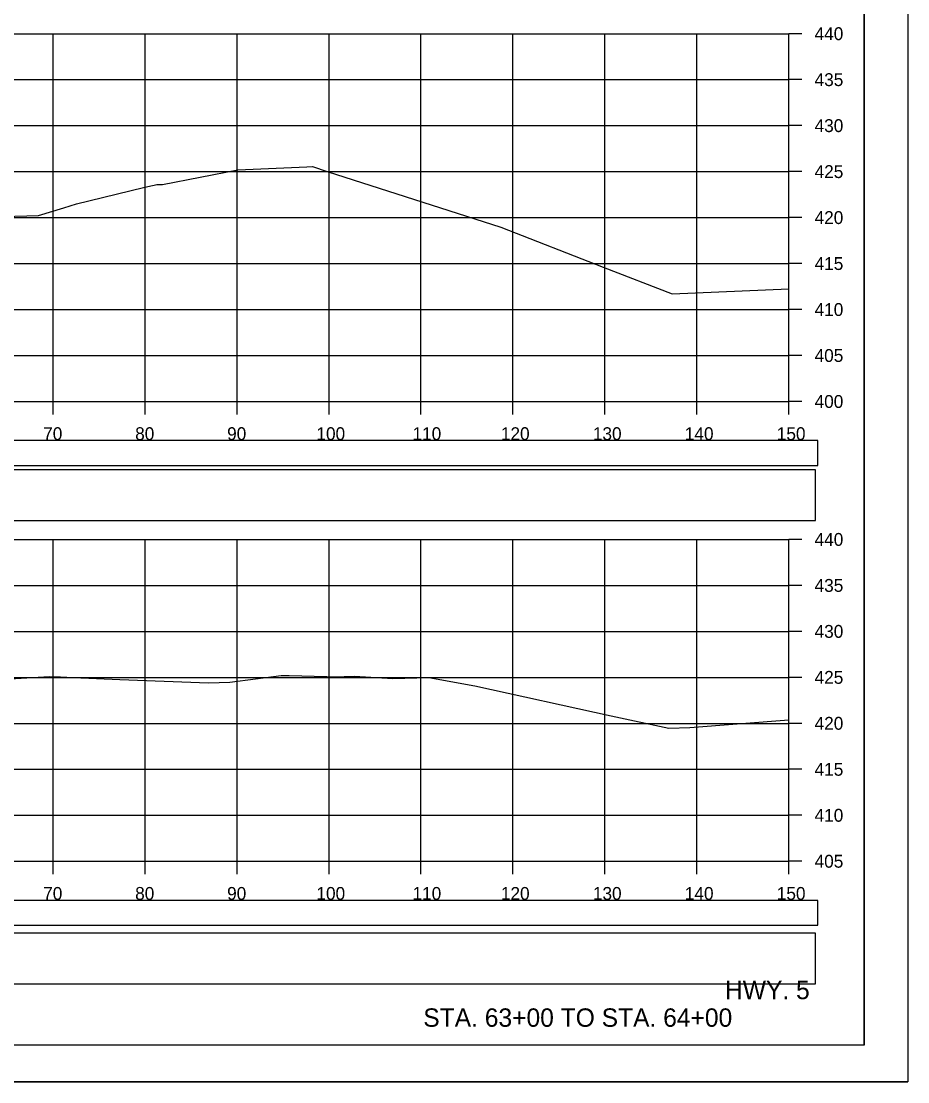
# Model space of a CAD drawing. Extents: x 1371057 to 1372761, y 380005 to 390517.
# Drawn here: x 1371627.4 to 1371723.8, y 385125.2 to 385240.5 of the extents above; entities that cross this region are included whole.
import ezdxf

# ---------------------------------------------------------------- set-up
doc = ezdxf.new("R2010")
doc.units = 0
for name, color, linetype in [('R_Axis', 7, 'Continuous'), ('R_Axis Annot', 7, 'Continuous'), ('R_Border', 7, 'Continuous'), ('R_Detour', 7, 'Continuous'), ('R_Draft', 7, 'Continuous'), ('R_Exist Surface', 7, 'Continuous'), ('R_Grid', 7, 'Continuous'), ('R_No Plot', 7, 'Continuous')]:
    doc.layers.add(name, color=color, linetype=linetype)

msp = doc.modelspace()

# ---------------------------------------------------------------- linework, layer by layer
at = {"layer": 'R_Axis'}
for p, q in [((1371710.87, 385199.17), (1371710.87, 385239.17)), ((1371712.27, 385239.17), (1371710.87, 385239.17)), ((1371712.27, 385234.17), (1371710.87, 385234.17)), ((1371712.27, 385229.17), (1371710.87, 385229.17)), ((1371712.27, 385224.17), (1371710.87, 385224.17)), ((1371712.27, 385219.17), (1371710.87, 385219.17)), ((1371712.27, 385214.17), (1371710.87, 385214.17)), ((1371712.27, 385209.17), (1371710.87, 385209.17)), ((1371712.27, 385204.17), (1371710.87, 385204.17)), ((1371410.87, 385199.17), (1371710.87, 385199.17)), ((1371630.87, 385197.77), (1371630.87, 385199.17)), ((1371640.87, 385197.77), (1371640.87, 385199.17)), ((1371650.87, 385197.77), (1371650.87, 385199.17)), ((1371660.87, 385197.77), (1371660.87, 385199.17)), ((1371670.87, 385197.77), (1371670.87, 385199.17)), ((1371680.87, 385197.77), (1371680.87, 385199.17)), ((1371690.87, 385197.77), (1371690.87, 385199.17)), ((1371700.87, 385197.77), (1371700.87, 385199.17)), ((1371710.87, 385197.77), (1371710.87, 385199.17)), ((1371712.27, 385199.17), (1371710.87, 385199.17)), ((1371710.87, 385149.17), (1371710.87, 385184.17)), ((1371712.27, 385184.17), (1371710.87, 385184.17)), ((1371712.27, 385179.17), (1371710.87, 385179.17)), ((1371712.27, 385174.17), (1371710.87, 385174.17)), ((1371712.27, 385169.17), (1371710.87, 385169.17)), ((1371712.27, 385164.17), (1371710.87, 385164.17)), ((1371712.27, 385159.17), (1371710.87, 385159.17)), ((1371712.27, 385154.17), (1371710.87, 385154.17)), ((1371410.87, 385149.17), (1371710.87, 385149.17)), ((1371630.87, 385147.77), (1371630.87, 385149.17)), ((1371640.87, 385147.77), (1371640.87, 385149.17)), ((1371650.87, 385147.77), (1371650.87, 385149.17)), ((1371660.87, 385147.77), (1371660.87, 385149.17)), ((1371670.87, 385147.77), (1371670.87, 385149.17)), ((1371680.87, 385147.77), (1371680.87, 385149.17)), ((1371690.87, 385147.77), (1371690.87, 385149.17)), ((1371700.87, 385147.77), (1371700.87, 385149.17)), ((1371710.87, 385147.77), (1371710.87, 385149.17)), ((1371712.27, 385149.17), (1371710.87, 385149.17))]:
    msp.add_line(p, q, dxfattribs=at)
at = {"layer": 'R_Border'}
for q in [(1371719.05, 385334.63), (1371402.87, 385129.17)]:
    msp.add_line((1371719.05, 385129.17), q, dxfattribs=at)
at = {"layer": 'R_Detour'}
for points in [[(1371407.72, 385192.22), (1371714.03, 385192.22), (1371714.03, 385194.92), (1371407.72, 385194.92)], [(1371407.72, 385142.22), (1371714.03, 385142.22), (1371714.03, 385144.92), (1371407.72, 385144.92)]]:
    msp.add_lwpolyline(points, close=True, dxfattribs=at)
at = {"layer": 'R_Draft'}
for points in [[(1371407.45, 385186.22), (1371713.76, 385186.22), (1371713.76, 385191.74), (1371407.45, 385191.74)], [(1371407.45, 385135.83), (1371713.76, 385135.83), (1371713.76, 385141.35), (1371407.45, 385141.35)]]:
    msp.add_lwpolyline(points, close=True, dxfattribs=at)
at = {"layer": 'R_Exist Surface'}
for points in [[(1371602.63, 385222.17), (1371606.16, 385222.19), (1371607.11, 385222.19), (1371611.59, 385220.25), (1371613.17, 385219.81), (1371614.65, 385219.66), (1371620.59, 385219.25), (1371622.82, 385219.22), (1371629.29, 385219.4), (1371632.05, 385220.24), (1371633.41, 385220.67), (1371640.68, 385222.44), (1371641.48, 385222.61), (1371641.86, 385222.7), (1371642.14, 385222.77), (1371642.78, 385222.77), (1371650.96, 385224.38), (1371658.47, 385224.69), (1371659.09, 385224.72), (1371660.66, 385224.2), (1371679.54, 385218.13), (1371690.67, 385213.78), (1371698.17, 385210.89), (1371710.87, 385211.41)], [(1371608.71, 385168.61), (1371610.18, 385168.63), (1371617.47, 385168.49), (1371630.48, 385169.28), (1371631.66, 385169.24), (1371633.04, 385169.17), (1371638.13, 385168.94), (1371647.78, 385168.58), (1371650.08, 385168.63), (1371655.66, 385169.36), (1371656.54, 385169.38), (1371660.65, 385169.25), (1371661.37, 385169.24), (1371663.65, 385169.3), (1371667.81, 385169.06), (1371671.71, 385169.15), (1371676.71, 385168.26), (1371691.54, 385164.97), (1371697.83, 385163.65), (1371700.11, 385163.72), (1371710.87, 385164.54)]]:
    msp.add_lwpolyline(points, dxfattribs=at)
at = {"layer": 'R_Grid'}
for p, q in [((1371410.87, 385239.17), (1371710.87, 385239.17)), ((1371630.87, 385199.17), (1371630.87, 385239.17)), ((1371640.87, 385199.17), (1371640.87, 385239.17)), ((1371650.87, 385199.17), (1371650.87, 385239.17)), ((1371660.87, 385199.17), (1371660.87, 385239.17)), ((1371670.87, 385199.17), (1371670.87, 385239.17)), ((1371680.87, 385199.17), (1371680.87, 385239.17)), ((1371690.87, 385199.17), (1371690.87, 385239.17)), ((1371700.87, 385199.17), (1371700.87, 385239.17)), ((1371710.87, 385199.17), (1371710.87, 385239.17)), ((1371410.87, 385234.17), (1371710.87, 385234.17)), ((1371410.87, 385229.17), (1371710.87, 385229.17)), ((1371410.87, 385224.17), (1371710.87, 385224.17)), ((1371410.87, 385219.17), (1371710.87, 385219.17)), ((1371410.87, 385214.17), (1371710.87, 385214.17)), ((1371410.87, 385209.17), (1371710.87, 385209.17)), ((1371410.87, 385204.17), (1371710.87, 385204.17)), ((1371410.87, 385199.17), (1371710.87, 385199.17)), ((1371410.87, 385184.17), (1371710.87, 385184.17)), ((1371630.87, 385149.17), (1371630.87, 385184.17)), ((1371640.87, 385149.17), (1371640.87, 385184.17)), ((1371650.87, 385149.17), (1371650.87, 385184.17)), ((1371660.87, 385149.17), (1371660.87, 385184.17)), ((1371670.87, 385149.17), (1371670.87, 385184.17)), ((1371680.87, 385149.17), (1371680.87, 385184.17)), ((1371690.87, 385149.17), (1371690.87, 385184.17)), ((1371700.87, 385149.17), (1371700.87, 385184.17)), ((1371710.87, 385149.17), (1371710.87, 385184.17)), ((1371410.87, 385179.17), (1371710.87, 385179.17)), ((1371410.87, 385174.17), (1371710.87, 385174.17)), ((1371410.87, 385169.17), (1371710.87, 385169.17)), ((1371410.87, 385164.17), (1371710.87, 385164.17)), ((1371410.87, 385159.17), (1371710.87, 385159.17)), ((1371410.87, 385154.17), (1371710.87, 385154.17)), ((1371410.87, 385149.17), (1371710.87, 385149.17))]:
    msp.add_line(p, q, dxfattribs=at)
at = {"layer": 'R_No Plot'}
msp.add_line((1371390.47, 385125.19), (1371723.8, 385125.19), dxfattribs=at)
for points in [[(1371390.46, 385338.53), (1371723.8, 385338.53), (1371723.8, 385125.19), (1371390.46, 385125.19)], [(1371636.79, 385334.63), (1371656.41, 385334.63), (1371656.41, 385324.75), (1371672.52, 385324.75), (1371695.72, 385324.75), (1371695.84, 385296.59), (1371719.05, 385296.59), (1371719.05, 385129.17), (1371402.87, 385129.17), (1371402.87, 385334.63)]]:
    msp.add_lwpolyline(points, close=True, dxfattribs=at)

# ---------------------------------------------------------------- texts
at = {"layer": 'R_Axis Annot'}
for s, p in [('440', (1371713.67, 385238.47)), ('435', (1371713.67, 385233.47)), ('430', (1371713.67, 385228.47)), ('425', (1371713.67, 385223.47)), ('420', (1371713.67, 385218.47)), ('415', (1371713.67, 385213.47)), ('410', (1371713.67, 385208.47)), ('405', (1371713.67, 385203.47)), ('400', (1371713.67, 385198.47)), ('70', (1371629.79, 385194.97)), ('80', (1371639.79, 385194.97)), ('90', (1371649.79, 385194.97)), ('100', (1371659.5, 385194.97)), ('110', (1371669.95, 385194.97)), ('120', (1371679.56, 385194.97)), ('130', (1371689.56, 385194.97)), ('140', (1371699.56, 385194.97)), ('150', (1371709.56, 385194.97)), ('440', (1371713.67, 385183.47)), ('435', (1371713.67, 385178.47)), ('430', (1371713.67, 385173.47)), ('425', (1371713.67, 385168.47)), ('420', (1371713.67, 385163.47)), ('415', (1371713.67, 385158.47)), ('410', (1371713.67, 385153.47)), ('405', (1371713.67, 385148.47)), ('70', (1371629.79, 385144.97)), ('80', (1371639.79, 385144.97)), ('90', (1371649.79, 385144.97)), ('100', (1371659.5, 385144.97)), ('110', (1371669.95, 385144.97)), ('120', (1371679.56, 385144.97)), ('130', (1371689.56, 385144.97)), ('140', (1371699.56, 385144.97)), ('150', (1371709.56, 385144.97))]:
    msp.add_text(s, height=1.4, dxfattribs=at).set_placement(p)
at = {"layer": 'R_Draft'}
for s, p in [('HWY. 5', (1371703.93, 385134.17)), ('STA. 63+00 TO STA. 64+00', (1371671.12, 385131.17))]:
    msp.add_text(s, height=2, dxfattribs=at).set_placement(p)

doc.saveas('drawing.dxf')
